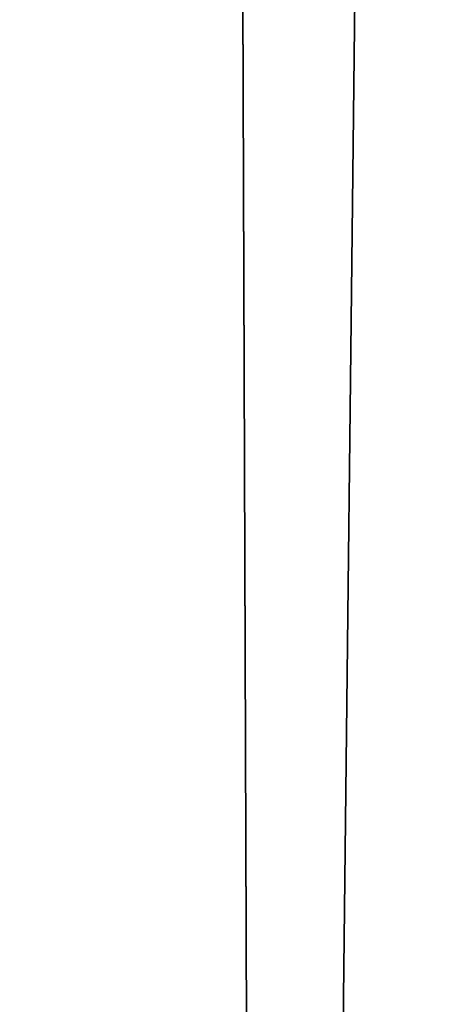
# Model space of a CAD drawing. Header units: millimetres. Extents: x -365 to 365, y -678 to 20.
# Tile 330 of 656: x -2.199 to -2.044, y -48.768 to -48.409. Entities that reach past the tile are written whole.
import ezdxf

# ---------------------------------------------------------------- set-up
doc = ezdxf.new("R2010")
doc.units = ezdxf.units.MM
doc.header["$LTSCALE"] = 65.185185
for name, color, linetype in [('237', 7, 'CONTINUOUS'), ('362', 7, 'CONTINUOUS'), ('375', 7, 'CONTINUOUS'), ('566', 7, 'CONTINUOUS'), ('568', 7, 'CONTINUOUS')]:
    doc.layers.add(name, color=color, linetype=linetype)

msp = doc.modelspace()

# ---------------------------------------------------------------- linework, layer by layer
at = {"layer": '237', "linetype": 'CONTINUOUS'}
for points in [[(-2.02482, -74.85131, -2.96229), (-2.2, -25, -1.35), (-2.63505, -74.85131, -1.35), (-2.02482, -74.85131, -2.96229)], [(-1.87094, -25.60872, -2.45872), (-2.2, -25, -1.35), (-2.02482, -74.85131, -2.96229), (-1.87094, -25.60872, -2.45872)]]:
    msp.add_3dface(points, dxfattribs=at)
at = {"layer": '362', "linetype": 'CONTINUOUS'}
for points in [[(-2, -74.7, 19.85), (-2, 0, 19.85), (-4.0572, -6.35385, 19.03356), (-2, -74.7, 19.85)], [(-2, -74.7, 19.85), (-4.0572, -6.35385, 19.03356), (-4.12132, -74.7, 18.97132), (-2, -74.7, 19.85)]]:
    msp.add_3dface(points, dxfattribs=at)
at = {"layer": '375', "linetype": 'CONTINUOUS'}
for points in [[(-2, -41.71041, -6.15), (-2.34238, -71.5, -6.28562), (-2.35355, -41.71041, -6.29645), (-2, -41.71041, -6.15)], [(-2, -71.5, -6.15), (-2.34238, -71.5, -6.28562), (-2, -41.71041, -6.15), (-2, -71.5, -6.15)]]:
    msp.add_3dface(points, dxfattribs=at)
at = {"layer": '566', "linetype": 'CONTINUOUS'}
for points in [[(-2.09344, -12.78906, 15.05), (-1.90988, -11.79268, 15.84282), (-2.63505, -74.85131, 15.05), (-2.09344, -12.78906, 15.05)], [(-2.63505, -74.85131, 15.05), (-1.90988, -11.79268, 15.84282), (-2.02482, -74.85131, 16.66229), (-2.63505, -74.85131, 15.05)]]:
    msp.add_3dface(points, dxfattribs=at)
at = {"layer": '568', "linetype": 'CONTINUOUS'}
msp.add_3dface([(-2.63505, -74.85131, 15.05), (-2.3244, -39.25501, 14.79324), (-2.09344, -12.78906, 15.05), (-2.63505, -74.85131, 15.05)], dxfattribs=at)

doc.saveas('drawing.dxf')
